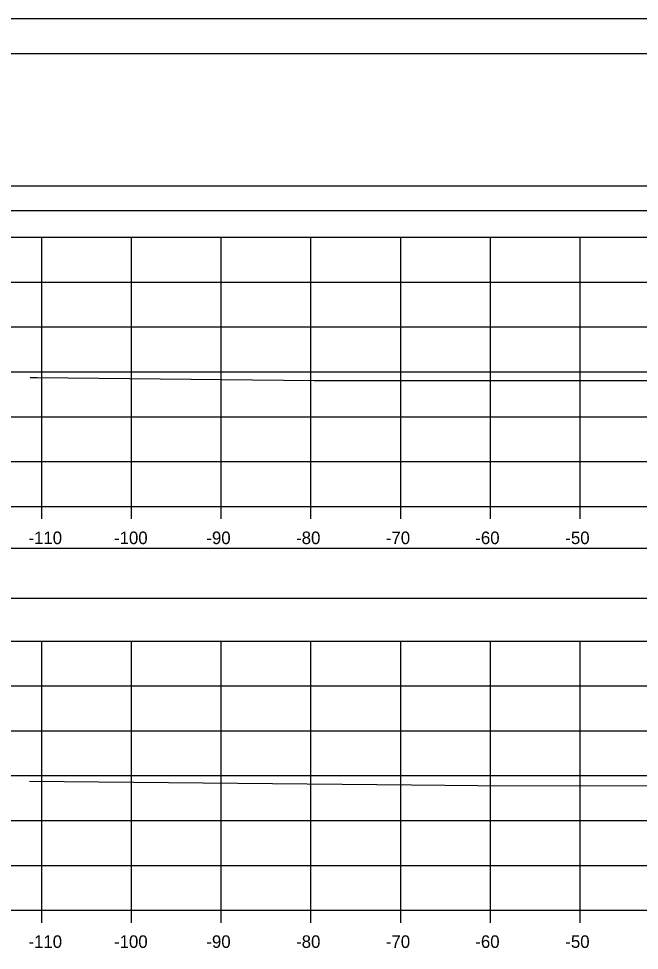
# Model space of a CAD drawing. Extents: x 1369627 to 1374022, y 380035 to 398173.
# Drawn here: x 1371985.9 to 1372055.1, y 387188.4 to 387292.3 of the extents above; entities that cross this region are included whole.
import ezdxf

# ---------------------------------------------------------------- set-up
doc = ezdxf.new("R2010")
doc.units = 0
for name, color, linetype in [('Default', 7, 'Continuous'), ('R_Axis', 7, 'Continuous'), ('R_Axis Annot', 7, 'Continuous'), ('R_Border', 7, 'Continuous'), ('R_Exist Surface', 7, 'Continuous'), ('R_Grid', 7, 'Continuous'), ('R_No Plot', 7, 'Continuous')]:
    doc.layers.add(name, color=color, linetype=linetype)

msp = doc.modelspace()

# ---------------------------------------------------------------- linework, layer by layer
at = {"layer": 'Default'}
for points in [[(1371948.53, 387270.89), (1372248.53, 387270.89), (1372248.53, 387273.59), (1371948.53, 387273.59)], [(1371948.53, 387227.7), (1372248.53, 387227.7), (1372248.53, 387233.22), (1371948.53, 387233.22)]]:
    msp.add_lwpolyline(points, close=True, dxfattribs=at)
at = {"layer": 'R_Axis'}
for p, q in [((1371948.53, 387237.91), (1372248.53, 387237.91)), ((1371988.53, 387236.51), (1371988.53, 387237.91)), ((1371998.53, 387236.51), (1371998.53, 387237.91)), ((1372008.53, 387236.51), (1372008.53, 387237.91)), ((1372018.53, 387236.51), (1372018.53, 387237.91)), ((1372028.53, 387236.51), (1372028.53, 387237.91)), ((1372038.53, 387236.51), (1372038.53, 387237.91)), ((1372048.53, 387236.51), (1372048.53, 387237.91)), ((1371948.53, 387192.91), (1372248.53, 387192.91)), ((1371988.53, 387191.51), (1371988.53, 387192.91)), ((1371998.53, 387191.51), (1371998.53, 387192.91)), ((1372008.53, 387191.51), (1372008.53, 387192.91)), ((1372018.53, 387191.51), (1372018.53, 387192.91)), ((1372028.53, 387191.51), (1372028.53, 387192.91)), ((1372038.53, 387191.51), (1372038.53, 387192.91)), ((1372048.53, 387191.51), (1372048.53, 387192.91))]:
    msp.add_line(p, q, dxfattribs=at)
at = {"layer": 'R_Border'}
msp.add_line((1371940.53, 387288.37), (1372256.71, 387288.37), dxfattribs=at)
at = {"layer": 'R_Exist Surface'}
for points in [[(1371987.22, 387252.28), (1371988.03, 387252.26), (1372018.89, 387251.94), (1372038.02, 387251.94), (1372070.7, 387251.93)], [(1371987.17, 387207.28), (1372029.74, 387206.9), (1372037.11, 387206.81), (1372077.68, 387206.77)]]:
    msp.add_lwpolyline(points, dxfattribs=at)
at = {"layer": 'R_Grid'}
for p, q in [((1371948.53, 387267.91), (1372248.53, 387267.91)), ((1371988.53, 387237.91), (1371988.53, 387267.91)), ((1371998.53, 387237.91), (1371998.53, 387267.91)), ((1372008.53, 387237.91), (1372008.53, 387267.91)), ((1372018.53, 387237.91), (1372018.53, 387267.91)), ((1372028.53, 387237.91), (1372028.53, 387267.91)), ((1372038.53, 387237.91), (1372038.53, 387267.91)), ((1372048.53, 387237.91), (1372048.53, 387267.91)), ((1371948.53, 387262.91), (1372248.53, 387262.91)), ((1371948.53, 387257.91), (1372248.53, 387257.91)), ((1371948.53, 387252.91), (1372248.53, 387252.91)), ((1371948.53, 387247.91), (1372248.53, 387247.91)), ((1371948.53, 387242.91), (1372248.53, 387242.91)), ((1371948.53, 387237.91), (1372248.53, 387237.91)), ((1371948.53, 387222.91), (1372248.53, 387222.91)), ((1371988.53, 387192.91), (1371988.53, 387222.91)), ((1371998.53, 387192.91), (1371998.53, 387222.91)), ((1372008.53, 387192.91), (1372008.53, 387222.91)), ((1372018.53, 387192.91), (1372018.53, 387222.91)), ((1372028.53, 387192.91), (1372028.53, 387222.91)), ((1372038.53, 387192.91), (1372038.53, 387222.91)), ((1372048.53, 387192.91), (1372048.53, 387222.91)), ((1371948.53, 387217.91), (1372248.53, 387217.91)), ((1371948.53, 387212.91), (1372248.53, 387212.91)), ((1371948.53, 387207.91), (1372248.53, 387207.91)), ((1371948.53, 387202.91), (1372248.53, 387202.91)), ((1371948.53, 387197.91), (1372248.53, 387197.91)), ((1371948.53, 387192.91), (1372248.53, 387192.91))]:
    msp.add_line(p, q, dxfattribs=at)
at = {"layer": 'R_No Plot'}
msp.add_line((1371928.13, 387292.27), (1372261.46, 387292.27), dxfattribs=at)
for points in [[(1371928.12, 387292.27), (1372261.46, 387292.27), (1372261.46, 387078.93), (1371928.12, 387078.93)], [(1372174.45, 387288.37), (1372194.07, 387288.37), (1372194.07, 387278.49), (1372210.18, 387278.49), (1372233.38, 387278.49), (1372233.38, 387245.82), (1372256.59, 387245.82), (1372256.71, 387082.91), (1371940.53, 387082.91), (1371940.53, 387288.37)]]:
    msp.add_lwpolyline(points, close=True, dxfattribs=at)

# ---------------------------------------------------------------- texts
at = {"layer": 'R_Axis Annot'}
for s, p in [('-110', (1371987.04, 387233.71)), ('-100', (1371996.58, 387233.71)), ('-90', (1372006.87, 387233.71)), ('-80', (1372016.87, 387233.71)), ('-70', (1372026.87, 387233.71)), ('-60', (1372036.84, 387233.71)), ('-50', (1372046.87, 387233.71)), ('-110', (1371987.04, 387188.71)), ('-100', (1371996.58, 387188.71)), ('-90', (1372006.87, 387188.71)), ('-80', (1372016.87, 387188.71)), ('-70', (1372026.87, 387188.71)), ('-60', (1372036.84, 387188.71)), ('-50', (1372046.87, 387188.71))]:
    msp.add_text(s, height=1.4, dxfattribs=at).set_placement(p)

doc.saveas('drawing.dxf')
